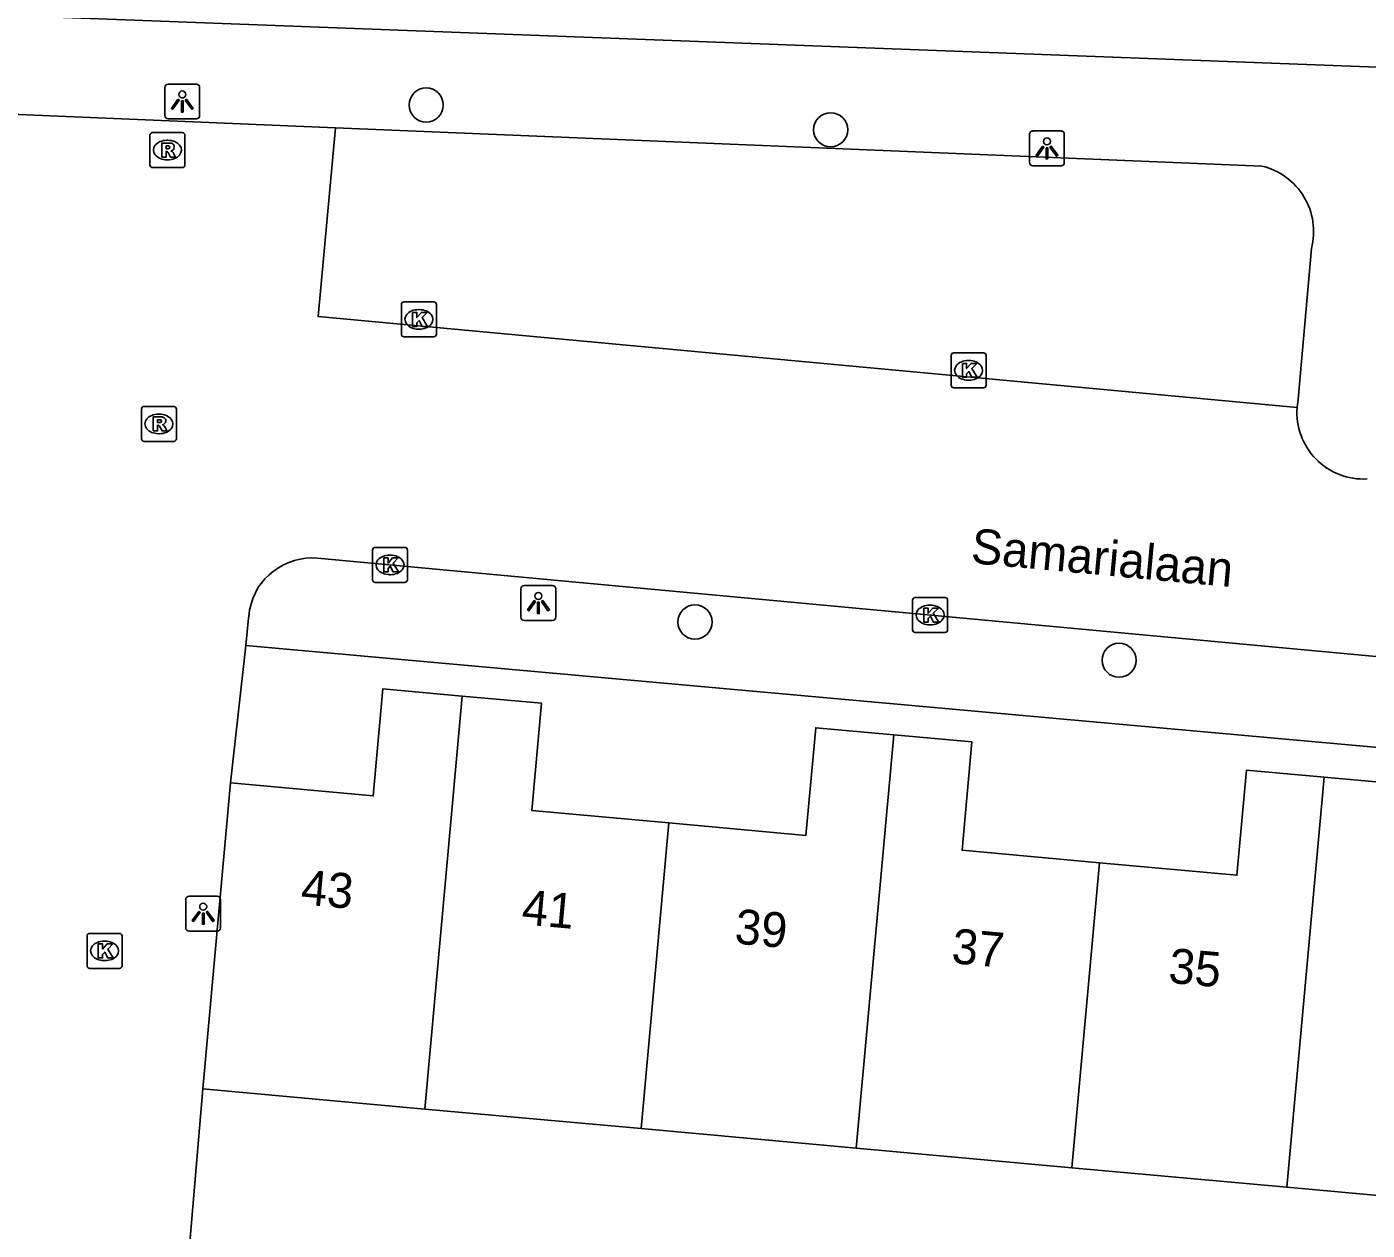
# Model space of a CAD drawing. Extents: x 161355 to 162026, y 386504 to 387459.
# Drawn here: x 161432.85 to 161471.21, y 386919.31 to 386953.74 of the extents above; entities that cross this region are included whole.
import ezdxf

# ---------------------------------------------------------------- set-up
doc = ezdxf.new("R2010")
doc.units = 0
for name, color, linetype in [('IMGEO_Boom', 7, 'Continuous'), ('IMGEO_Kolk', 7, 'Continuous'), ('IMGEO_Lichtpunt', 7, 'Continuous'), ('IMGEO_Openbare_ruimte_label', 7, 'Continuous'), ('IMGEO_Pand', 7, 'Continuous'), ('IMGEO_Pand_nummerreeks', 7, 'Continuous'), ('IMGEO_Rijbaan_lokaal_open', 7, 'Continuous'), ('IMGEO_Rioolput', 7, 'Continuous'), ('IMGEO_Voetpad_open', 7, 'Continuous')]:
    doc.layers.add(name, color=color, linetype=linetype)

msp = doc.modelspace()

# ---------------------------------------------------------------- linework, layer by layer
at = {"layer": 'IMGEO_Boom'}
for centre in [(161444.278, 386951.507), (161455.851, 386950.799), (161451.969, 386936.715), (161464.106, 386935.621)]:
    msp.add_circle(centre, 0.489, dxfattribs=at)
at = {"layer": 'IMGEO_Kolk'}
for p, q in [((161443.569, 386944.948), (161443.569, 386945.8)), ((161443.644, 386945.874), (161444.496, 386945.874)), ((161444.057, 386945.654), (161444.082, 386945.654)), ((161444.57, 386945.8), (161444.57, 386944.948)), ((161444.496, 386944.874), (161443.644, 386944.874)), ((161444.08, 386945.094), (161444.055, 386945.094)), ((161459.374, 386944.416), (161460.226, 386944.416)), ((161459.299, 386943.49), (161459.299, 386944.342)), ((161459.787, 386944.196), (161459.812, 386944.196)), ((161460.3, 386944.342), (161460.3, 386943.49)), ((161459.81, 386943.636), (161459.785, 386943.636)), ((161460.226, 386943.416), (161459.374, 386943.416)), ((161442.742, 386937.923), (161442.742, 386938.775)), ((161442.817, 386938.849), (161443.669, 386938.849)), ((161443.743, 386938.775), (161443.743, 386937.923)), ((161443.23, 386938.629), (161443.255, 386938.629)), ((161443.253, 386938.069), (161443.228, 386938.069)), ((161443.669, 386937.849), (161442.817, 386937.849)), ((161458.198, 386936.489), (161458.198, 386937.341)), ((161458.273, 386937.415), (161459.125, 386937.415)), ((161458.686, 386937.195), (161458.711, 386937.195)), ((161459.199, 386937.341), (161459.199, 386936.489)), ((161459.125, 386936.415), (161458.273, 386936.415)), ((161458.709, 386936.635), (161458.684, 386936.635)), ((161434.574, 386926.879), (161434.574, 386927.731)), ((161434.649, 386927.805), (161435.501, 386927.805)), ((161435.062, 386927.585), (161435.087, 386927.585)), ((161435.575, 386927.731), (161435.575, 386926.879)), ((161435.501, 386926.805), (161434.649, 386926.805)), ((161435.085, 386927.025), (161435.06, 386927.025))]:
    msp.add_line(p, q, dxfattribs=at)
for points in [[(161443.569, 386944.948), (161443.569, 386945.8)], [(161443.644, 386945.874), (161444.496, 386945.874)], [(161443.89, 386945.574), (161444.013, 386945.574), (161444.013, 386945.423), (161444.143, 386945.574), (161444.307, 386945.574), (161444.161, 386945.423), (161444.314, 386945.174), (161444.162, 386945.174), (161444.077, 386945.338), (161444.013, 386945.271), (161444.013, 386945.174), (161443.89, 386945.174), (161443.89, 386945.574)], [(161444.57, 386945.8), (161444.57, 386944.948)], [(161444.496, 386944.874), (161443.644, 386944.874)], [(161459.374, 386944.416), (161460.226, 386944.416)], [(161459.299, 386943.49), (161459.299, 386944.342)], [(161459.62, 386944.116), (161459.743, 386944.116), (161459.743, 386943.965), (161459.873, 386944.116), (161460.037, 386944.116), (161459.891, 386943.965), (161460.044, 386943.716), (161459.892, 386943.716), (161459.807, 386943.88), (161459.743, 386943.813), (161459.743, 386943.716), (161459.62, 386943.716), (161459.62, 386944.116)], [(161460.3, 386944.342), (161460.3, 386943.49)], [(161460.226, 386943.416), (161459.374, 386943.416)], [(161442.742, 386937.923), (161442.742, 386938.775)], [(161442.817, 386938.849), (161443.669, 386938.849)], [(161443.743, 386938.775), (161443.743, 386937.923)], [(161443.063, 386938.549), (161443.186, 386938.549), (161443.186, 386938.398), (161443.316, 386938.549), (161443.48, 386938.549), (161443.334, 386938.398), (161443.487, 386938.149), (161443.335, 386938.149), (161443.25, 386938.313), (161443.186, 386938.246), (161443.186, 386938.149), (161443.063, 386938.149), (161443.063, 386938.549)], [(161443.669, 386937.849), (161442.817, 386937.849)], [(161458.198, 386936.489), (161458.198, 386937.341)], [(161458.273, 386937.415), (161459.125, 386937.415)], [(161458.519, 386937.115), (161458.642, 386937.115), (161458.642, 386936.964), (161458.772, 386937.115), (161458.936, 386937.115), (161458.79, 386936.964), (161458.943, 386936.715), (161458.791, 386936.715), (161458.706, 386936.879), (161458.642, 386936.812), (161458.642, 386936.715), (161458.519, 386936.715), (161458.519, 386937.115)], [(161459.199, 386937.341), (161459.199, 386936.489)], [(161459.125, 386936.415), (161458.273, 386936.415)], [(161434.574, 386926.879), (161434.574, 386927.731)], [(161434.649, 386927.805), (161435.501, 386927.805)], [(161435.575, 386927.731), (161435.575, 386926.879)], [(161434.895, 386927.505), (161435.018, 386927.505), (161435.018, 386927.354), (161435.148, 386927.505), (161435.312, 386927.505), (161435.166, 386927.354), (161435.319, 386927.105), (161435.167, 386927.105), (161435.082, 386927.269), (161435.018, 386927.202), (161435.018, 386927.105), (161434.895, 386927.105), (161434.895, 386927.505)], [(161435.501, 386926.805), (161434.649, 386926.805)]]:
    msp.add_lwpolyline(points, dxfattribs=at)
for centre, start, end in [((161443.646, 386945.798), 91.552, 178.448), ((161443.646, 386945.798), 91.552, 178.448), ((161444.494, 386945.798), 1.552, 88.448), ((161444.494, 386945.798), 1.552, 88.448), ((161443.646, 386944.95), 181.552, 268.448), ((161443.646, 386944.95), 181.552, 268.448), ((161444.494, 386944.95), 271.552, 358.448), ((161444.494, 386944.95), 271.552, 358.448), ((161459.376, 386944.34), 91.552, 178.448), ((161459.376, 386944.34), 91.552, 178.448), ((161460.224, 386944.34), 1.552, 88.448), ((161460.224, 386944.34), 1.552, 88.448), ((161459.376, 386943.492), 181.552, 268.448), ((161459.376, 386943.492), 181.552, 268.448), ((161460.224, 386943.492), 271.552, 358.448), ((161460.224, 386943.492), 271.552, 358.448), ((161442.819, 386938.773), 91.552, 178.448), ((161442.819, 386938.773), 91.552, 178.448), ((161443.667, 386938.773), 1.552, 88.448), ((161443.667, 386938.773), 1.552, 88.448), ((161442.819, 386937.925), 181.552, 268.448), ((161442.819, 386937.925), 181.552, 268.448), ((161443.667, 386937.925), 271.552, 358.448), ((161443.667, 386937.925), 271.552, 358.448), ((161458.275, 386937.339), 91.552, 178.448), ((161458.275, 386937.339), 91.552, 178.448), ((161459.123, 386937.339), 1.552, 88.448), ((161459.123, 386937.339), 1.552, 88.448), ((161458.275, 386936.491), 181.552, 268.448), ((161458.275, 386936.491), 181.552, 268.448), ((161459.123, 386936.491), 271.552, 358.448), ((161459.123, 386936.491), 271.552, 358.448), ((161434.651, 386927.729), 91.552, 178.448), ((161434.651, 386927.729), 91.552, 178.448), ((161435.499, 386927.729), 1.552, 88.448), ((161435.499, 386927.729), 1.552, 88.448), ((161434.651, 386926.881), 181.552, 268.448), ((161434.651, 386926.881), 181.552, 268.448), ((161435.499, 386926.881), 271.552, 358.448), ((161435.499, 386926.881), 271.552, 358.448)]:
    msp.add_arc(centre, 0.0765, start, end, dxfattribs=at)
for centre, major_axis, ratio, start_param, end_param in [((161444.056, 386945.374), (-0.387, 0.002), 0.722429, 4.712389, 7.853982), ((161444.081, 386945.374), (-0.39, 0.002), 0.717154, 1.570796, 4.712389), ((161459.786, 386943.916), (-0.387, 0.002), 0.722429, 4.712389, 7.853982), ((161459.811, 386943.916), (-0.39, 0.002), 0.717154, 1.570796, 4.712389), ((161443.229, 386938.349), (-0.387, 0.002), 0.722429, 4.712389, 7.853982), ((161443.254, 386938.349), (-0.39, 0.002), 0.717154, 1.570796, 4.712389), ((161458.685, 386936.915), (-0.387, 0.002), 0.722429, 4.712389, 7.853982), ((161458.71, 386936.915), (-0.39, 0.002), 0.717154, 1.570796, 4.712389), ((161435.061, 386927.305), (-0.387, 0.002), 0.722429, 4.712389, 7.853982), ((161435.086, 386927.305), (-0.39, 0.002), 0.717154, 1.570796, 4.712389)]:
    msp.add_ellipse(centre, major_axis=major_axis, ratio=ratio, start_param=start_param, end_param=end_param, dxfattribs=at)
at = {"layer": 'IMGEO_Lichtpunt'}
for p, q in [((161437.701, 386952.106), (161436.893, 386952.106)), ((161437.701, 386952.106), (161436.893, 386952.106)), ((161436.799, 386952.011), (161436.799, 386951.204)), ((161436.799, 386952.011), (161436.799, 386951.204)), ((161437.795, 386951.204), (161437.795, 386952.011)), ((161437.795, 386951.204), (161437.795, 386952.011)), ((161436.893, 386951.11), (161437.701, 386951.11)), ((161436.893, 386951.11), (161437.701, 386951.11)), ((161461.542, 386950.669), (161461.542, 386949.862)), ((161461.542, 386950.669), (161461.542, 386949.862)), ((161462.444, 386950.764), (161461.636, 386950.764)), ((161462.444, 386950.764), (161461.636, 386950.764)), ((161462.538, 386949.862), (161462.538, 386950.669)), ((161462.538, 386949.862), (161462.538, 386950.669)), ((161461.636, 386949.768), (161462.444, 386949.768)), ((161461.636, 386949.768), (161462.444, 386949.768)), ((161446.991, 386937.663), (161446.991, 386936.856)), ((161446.991, 386937.663), (161446.991, 386936.856)), ((161447.893, 386937.758), (161447.085, 386937.758)), ((161447.893, 386937.758), (161447.085, 386937.758)), ((161447.987, 386936.856), (161447.987, 386937.663)), ((161447.987, 386936.856), (161447.987, 386937.663)), ((161447.085, 386936.762), (161447.893, 386936.762)), ((161447.085, 386936.762), (161447.893, 386936.762)), ((161437.398, 386928.772), (161437.398, 386927.965)), ((161437.398, 386928.772), (161437.398, 386927.965)), ((161438.3, 386928.867), (161437.492, 386928.867)), ((161438.3, 386928.867), (161437.492, 386928.867)), ((161438.394, 386927.965), (161438.394, 386928.772)), ((161438.394, 386927.965), (161438.394, 386928.772)), ((161437.492, 386927.871), (161438.3, 386927.871)), ((161437.492, 386927.871), (161438.3, 386927.871))]:
    msp.add_line(p, q, dxfattribs=at)
for points in [[(161437.173, 386951.675), (161437.212, 386951.647), (161437.024, 386951.385), (161436.986, 386951.412), (161437.173, 386951.675)], [(161437.275, 386951.627), (161437.322, 386951.627), (161437.322, 386951.305), (161437.275, 386951.305), (161437.275, 386951.627)], [(161437.385, 386951.647), (161437.423, 386951.674), (161437.61, 386951.412), (161437.571, 386951.384), (161437.385, 386951.647)], [(161461.916, 386950.333), (161461.955, 386950.305), (161461.767, 386950.043), (161461.729, 386950.07), (161461.916, 386950.333)], [(161462.018, 386950.285), (161462.065, 386950.285), (161462.065, 386949.963), (161462.018, 386949.963), (161462.018, 386950.285)], [(161462.128, 386950.305), (161462.166, 386950.332), (161462.353, 386950.07), (161462.314, 386950.042), (161462.128, 386950.305)], [(161447.365, 386937.327), (161447.404, 386937.299), (161447.216, 386937.037), (161447.178, 386937.064), (161447.365, 386937.327)], [(161447.467, 386937.279), (161447.514, 386937.279), (161447.514, 386936.957), (161447.467, 386936.957), (161447.467, 386937.279)], [(161447.577, 386937.299), (161447.615, 386937.326), (161447.802, 386937.064), (161447.763, 386937.036), (161447.577, 386937.299)], [(161437.772, 386928.436), (161437.811, 386928.408), (161437.623, 386928.146), (161437.585, 386928.173), (161437.772, 386928.436)], [(161437.874, 386928.388), (161437.921, 386928.388), (161437.921, 386928.066), (161437.874, 386928.066), (161437.874, 386928.388)], [(161437.984, 386928.408), (161438.022, 386928.435), (161438.209, 386928.173), (161438.17, 386928.145), (161437.984, 386928.408)]]:
    msp.add_lwpolyline(points, dxfattribs=at)
for centre in [(161437.298, 386951.809), (161462.041, 386950.467), (161447.49, 386937.461), (161437.897, 386928.57)]:
    msp.add_circle(centre, 0.0994, dxfattribs=at)
for centre, start, end in [((161436.893, 386952.011), 90, 180), ((161436.893, 386952.011), 90, 180), ((161437.701, 386952.011), 0, 90), ((161437.701, 386952.011), 0, 90), ((161436.893, 386951.204), 180, 270), ((161436.893, 386951.204), 180, 270), ((161437.701, 386951.204), 270, 0), ((161437.701, 386951.204), 270, 360), ((161461.636, 386950.669), 90, 180), ((161461.636, 386950.669), 90, 180), ((161462.444, 386950.669), 0, 90), ((161462.444, 386950.669), 0, 90), ((161461.636, 386949.862), 180, 270), ((161461.636, 386949.862), 180, 270), ((161462.444, 386949.862), 270, 0), ((161462.444, 386949.862), 270, 360), ((161447.085, 386937.663), 90, 180), ((161447.085, 386937.663), 90, 180), ((161447.893, 386937.663), 0, 90), ((161447.893, 386937.663), 0, 90), ((161447.085, 386936.856), 180, 270), ((161447.085, 386936.856), 180, 270), ((161447.893, 386936.856), 270, 0), ((161447.893, 386936.856), 270, 360), ((161437.492, 386928.772), 90, 180), ((161437.492, 386928.772), 90, 180), ((161438.3, 386928.772), 0, 90), ((161438.3, 386928.772), 0, 90), ((161437.492, 386927.965), 180, 270), ((161437.492, 386927.965), 180, 270), ((161438.3, 386927.965), 270, 0), ((161438.3, 386927.965), 270, 360)]:
    msp.add_arc(centre, 0.0946, start, end, dxfattribs=at)
at = {"layer": 'IMGEO_Pand'}
for points in [[(161438.682, 386932.112), (161442.764, 386931.741), (161443.042, 386934.803), (161445.31, 386934.597)], [(161445.31, 386934.597), (161444.237, 386922.78)], [(161445.31, 386934.597), (161447.582, 386934.39), (161447.303, 386931.32), (161451.225, 386930.964)], [(161451.225, 386930.964), (161455.144, 386930.609), (161455.423, 386933.691), (161457.66, 386933.488)], [(161456.586, 386921.659), (161457.66, 386933.488)], [(161457.66, 386933.488), (161459.895, 386933.285), (161459.614, 386930.182), (161463.548, 386929.825)], [(161463.548, 386929.825), (161467.478, 386929.468), (161467.752, 386932.476), (161469.975, 386932.274)], [(161468.91, 386920.54), (161469.975, 386932.274)], [(161469.975, 386932.274), (161472.198, 386932.072), (161471.922, 386929.033), (161475.862, 386928.675)], [(161437.887, 386923.357), (161438.682, 386932.112)], [(161451.225, 386930.964), (161450.431, 386922.218)], [(161463.548, 386929.825), (161462.756, 386921.099)], [(161444.237, 386922.78), (161437.887, 386923.357)], [(161450.431, 386922.218), (161444.237, 386922.78)], [(161456.586, 386921.659), (161450.431, 386922.218)], [(161462.756, 386921.099), (161456.586, 386921.659)], [(161468.91, 386920.54), (161462.756, 386921.099)], [(161475.073, 386919.98), (161468.91, 386920.54)]]:
    msp.add_lwpolyline(points, dxfattribs=at)
at = {"layer": 'IMGEO_Rijbaan_lokaal_open'}
for points in [[(161432.392, 386951.244), (161441.686, 386950.859)], [(161469.2, 386942.851), (161441.184, 386945.452), (161441.686, 386950.859)], [(161503.075, 386932.796), (161500, 386933.081), (161441.171, 386938.543), (161441.003, 386938.548), (161440.836, 386938.537), (161440.67, 386938.512), (161440.507, 386938.472), (161440.349, 386938.417), (161440.195, 386938.349), (161440.049, 386938.267), (161439.911, 386938.172), (161439.781, 386938.066), (161439.662, 386937.948), (161439.553, 386937.82), (161439.472, 386937.707), (161439.389, 386937.552), (161439.32, 386937.39), (161439.265, 386937.223), (161439.226, 386937.051), (161439.202, 386936.877), (161439.198, 386936.82), (161439.113, 386936.044)], [(161439.113, 386936.044), (161438.682, 386932.112)], [(161437.887, 386923.357), (161436.696, 386909.288)]]:
    msp.add_lwpolyline(points, dxfattribs=at)
msp.add_arc((161471.103, 386942.712), 1.908, 175.8293, 273.067, dxfattribs=at)
at = {"layer": 'IMGEO_Rioolput'}
for p, q in [((161436.373, 386949.792), (161436.373, 386950.644)), ((161436.448, 386950.718), (161437.3, 386950.718)), ((161437.374, 386950.644), (161437.374, 386949.792)), ((161436.861, 386950.498), (161436.886, 386950.498)), ((161436.884, 386949.938), (161436.859, 386949.938)), ((161437.3, 386949.718), (161436.448, 386949.718)), ((161436.205, 386942.883), (161437.057, 386942.883)), ((161436.13, 386941.957), (161436.13, 386942.809)), ((161436.618, 386942.663), (161436.643, 386942.663)), ((161437.131, 386942.809), (161437.131, 386941.957)), ((161436.641, 386942.103), (161436.616, 386942.103)), ((161437.057, 386941.883), (161436.205, 386941.883))]:
    msp.add_line(p, q, dxfattribs=at)
for points in [[(161436.373, 386949.792), (161436.373, 386950.644)], [(161436.448, 386950.718), (161437.3, 386950.718)], [(161437.374, 386950.644), (161437.374, 386949.792)], [(161436.962, 386950.416), (161436.71, 386950.418), (161436.71, 386950.018)], [(161436.71, 386950.018), (161436.834, 386950.018), (161436.834, 386950.18), (161436.845, 386950.18)], [(161436.888, 386950.337), (161436.834, 386950.337), (161436.834, 386950.256)], [(161436.834, 386950.256), (161436.886, 386950.256)], [(161436.892, 386950.151), (161436.963, 386950.018), (161437.103, 386950.018), (161437.038, 386950.144)], [(161437.3, 386949.718), (161436.448, 386949.718)], [(161436.205, 386942.883), (161437.057, 386942.883)], [(161436.13, 386941.957), (161436.13, 386942.809)], [(161436.719, 386942.581), (161436.467, 386942.583), (161436.467, 386942.183)], [(161436.645, 386942.502), (161436.591, 386942.502), (161436.591, 386942.421)], [(161437.131, 386942.809), (161437.131, 386941.957)], [(161436.467, 386942.183), (161436.591, 386942.183), (161436.591, 386942.345), (161436.602, 386942.345)], [(161436.591, 386942.421), (161436.643, 386942.421)], [(161436.649, 386942.316), (161436.72, 386942.183), (161436.86, 386942.183), (161436.795, 386942.309)], [(161437.057, 386941.883), (161436.205, 386941.883)]]:
    msp.add_lwpolyline(points, dxfattribs=at)
for centre, radius, start, end in [((161436.45, 386950.642), 0.0765, 91.552, 178.448), ((161436.45, 386950.642), 0.0765, 91.552, 178.448), ((161437.298, 386950.642), 0.0765, 1.552, 88.448), ((161437.298, 386950.642), 0.0765, 1.552, 88.448), ((161436.844, 386950.127), 0.0533, 26.0293, 88.6989), ((161436.87, 386950.445), 0.19, 274.7715, 282.9687), ((161436.894, 386950.241), 0.0964, 77.0061, 93.1865), ((161436.908, 386950.298), 0.0378, 276.6634, 79.6772), ((161436.961, 386950.306), 0.109, 350.3612, 89.416), ((161436.959, 386950.306), 0.112, 277.5842, 350.9817), ((161436.943, 386950.091), 0.108, 29.5134, 73.7905), ((161436.45, 386949.794), 0.0765, 181.552, 268.448), ((161436.45, 386949.794), 0.0765, 181.552, 268.448), ((161437.298, 386949.794), 0.0765, 271.552, 358.448), ((161437.298, 386949.794), 0.0765, 271.552, 358.448), ((161436.207, 386942.807), 0.0765, 91.552, 178.448), ((161436.207, 386942.807), 0.0765, 91.552, 178.448), ((161437.055, 386942.807), 0.0765, 1.552, 88.448), ((161437.055, 386942.807), 0.0765, 1.552, 88.448), ((161436.651, 386942.406), 0.0964, 77.0061, 93.1865), ((161436.665, 386942.463), 0.0378, 276.6634, 79.6772), ((161436.718, 386942.471), 0.109, 350.3612, 89.416), ((161436.601, 386942.292), 0.0533, 26.0293, 88.6989), ((161436.627, 386942.61), 0.19, 274.7715, 282.9687), ((161436.716, 386942.471), 0.112, 277.5842, 350.9817), ((161436.7, 386942.256), 0.108, 29.5134, 73.7905), ((161436.207, 386941.959), 0.0765, 181.552, 268.448), ((161436.207, 386941.959), 0.0765, 181.552, 268.448), ((161437.055, 386941.959), 0.0765, 271.552, 358.448), ((161437.055, 386941.959), 0.0765, 271.552, 358.448)]:
    msp.add_arc(centre, radius, start, end, dxfattribs=at)
for centre, major_axis, ratio, start_param, end_param in [((161436.86, 386950.218), (-0.387, 0.002), 0.722429, 4.712389, 7.853982), ((161436.885, 386950.218), (-0.39, 0.002), 0.717154, 1.570796, 4.712389), ((161436.617, 386942.383), (-0.387, 0.002), 0.722429, 4.712389, 7.853982), ((161436.642, 386942.383), (-0.39, 0.002), 0.717154, 1.570796, 4.712389)]:
    msp.add_ellipse(centre, major_axis=major_axis, ratio=ratio, start_param=start_param, end_param=end_param, dxfattribs=at)
at = {"layer": 'IMGEO_Voetpad_open'}
for points in [[(161502.002, 386951.426), (161500, 386951.511), (161429.855, 386954.16)], [(161441.686, 386950.859), (161468.19, 386949.762)], [(161469.611, 386947.404), (161469.234, 386943.095), (161469.2, 386942.851)], [(161503.017, 386928.258), (161503.009, 386928.456), (161502.982, 386928.653), (161502.938, 386928.847), (161502.878, 386929.036), (161502.8, 386929.219), (161502.706, 386929.395), (161502.597, 386929.561), (161502.474, 386929.717), (161502.337, 386929.861), (161502.188, 386929.992), (161502.028, 386930.11), (161501.858, 386930.213), (161501.679, 386930.3), (161501.493, 386930.371), (161501.302, 386930.425), (161501.138, 386930.457), (161500, 386930.56), (161439.113, 386936.044)]]:
    msp.add_lwpolyline(points, dxfattribs=at)
msp.add_arc((161467.742, 386947.885), 1.93, 345.5658, 76.583, dxfattribs=at)

# ---------------------------------------------------------------- texts
at = {"layer": 'IMGEO_Openbare_ruimte_label'}
msp.add_text('Samarialaan', height=1, rotation=354.7226, dxfattribs=at).set_placement((161459.842, 386938.405))
at = {"layer": 'IMGEO_Pand_nummerreeks'}
for s, p in [('43', (161440.667, 386928.639)), ('41', (161446.987, 386928.068)), ('39', (161453.082, 386927.517)), ('37', (161459.289, 386926.955)), ('35', (161465.496, 386926.394))]:
    msp.add_text(s, height=1, rotation=354.8329, dxfattribs=at).set_placement(p)

doc.saveas('drawing.dxf')
